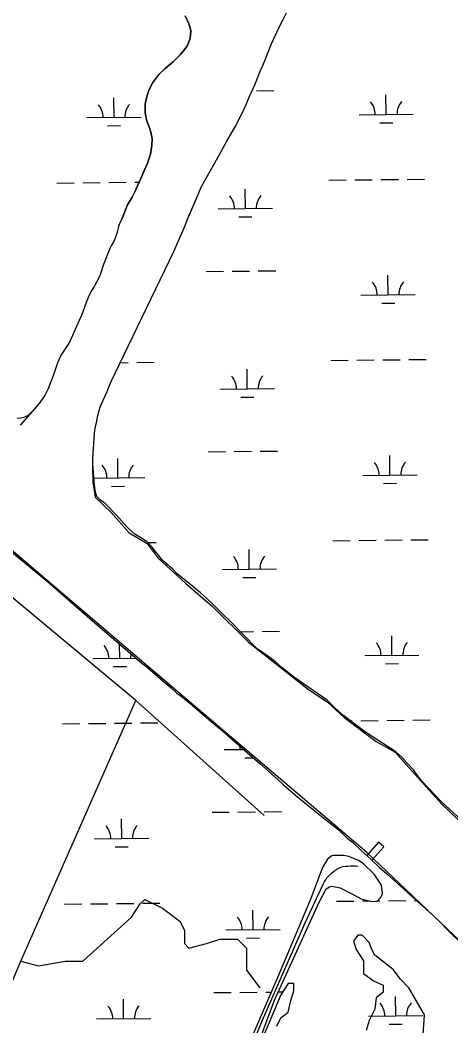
# Model space of a CAD drawing. Extents: x 3734862 to 3772949, y 391520 to 417239.
# Drawn here: x 3757891 to 3758685, y 406857 to 408713 of the extents above; entities that cross this region are included whole.
import ezdxf

# ---------------------------------------------------------------- set-up
doc = ezdxf.new("R2010")
doc.units = 0
for name, color, linetype in [('V-CHAN-DOCK', 7, 'Continuous'), ('V-ROAD-CNTR', 7, 'Continuous'), ('V-TOPO-SHOR', 7, 'Continuous'), ('V-WETL-SWMP', 7, 'Continuous')]:
    doc.layers.add(name, color=color, linetype=linetype)

msp = doc.modelspace()

# ---------------------------------------------------------------- linework, layer by layer
at = {"layer": 'V-CHAN-DOCK'}
msp.add_lwpolyline([(3758539.8, 407163.1), (3758561.6, 407187.9), (3758551.8, 407196.5), (3758530.1, 407171.7), (3758539.8, 407163.1)], dxfattribs=at)
at = {"layer": 'V-ROAD-CNTR'}
msp.add_lwpolyline([(3758217.9, 406584.5), (3758242.7, 406642.1), (3758339.6, 406872.5), (3758416.3, 407047.5), (3758450.1, 407120.2), (3758452.1, 407123.7), (3758454.4, 407127.1), (3758456.8, 407130.4), (3758459.4, 407133.5), (3758462.2, 407136.4), (3758465.2, 407139.2), (3758468.3, 407141.8), (3758471.5, 407144.3), (3758474.9, 407146.5), (3758478.5, 407148.6), (3758482.1, 407150.4), (3758486.5, 407151.3), (3758491, 407152), (3758495.5, 407152.5), (3758500, 407152.7), (3758504.6, 407152.8), (3758509.1, 407152.6), (3758513.6, 407152.2)], dxfattribs=at)
at = {"layer": 'V-TOPO-SHOR'}
for p, q in [((3758025.8, 407857.9), (3758029.5, 407833.1)), ((3758029.5, 407833.1), (3758059.7, 407804)), ((3758059.7, 407804), (3758092, 407767.5)), ((3758194.5, 407462.6), (3757807.7, 407792.5)), ((3758092, 407767.5), (3758125.4, 407747.7)), ((3758125.4, 407747.7), (3758145.2, 407720.6)), ((3758145.2, 407720.6), (3758196.2, 407673.8)), ((3758196.2, 407673.8), (3758245.2, 407632.1)), ((3758245.2, 407632.1), (3758311.8, 407565.4)), ((3758311.8, 407565.4), (3758422.2, 407479)), ((3758422.2, 407479), (3758457.7, 407455)), ((3758530.5, 407177.4), (3758194.5, 407462.6)), ((3758457.7, 407455), (3758487.9, 407426.9)), ((3758487.9, 407426.9), (3758547.5, 407382.5)), ((3758547.5, 407382.5), (3758582.7, 407362.3)), ((3758582.7, 407362.3), (3758618.1, 407322.7)), ((3758618.1, 407322.7), (3758668.1, 407267.5)), ((3758668.1, 407267.5), (3758729, 407208.7)), ((3758824.8, 406897.2), (3758530.5, 407177.4))]:
    msp.add_line(p, q, dxfattribs=at)
for points in [[(3758078.5, 408346.1), (3758089.2, 408372.4), (3758097.5, 408386.9), (3758103.1, 408397.9), (3758109.4, 408412), (3758116.1, 408426.9), (3758120.5, 408437.4), (3758126, 408449.6), (3758131.2, 408466.1), (3758133.6, 408481.8), (3758134.5, 408495.1), (3758132.1, 408506.9), (3758129, 408516.3), (3758126.7, 408522.6), (3758124.8, 408527.8), (3758122.8, 408535.2), (3758121.7, 408543.1), (3758121.7, 408558.4), (3758123.7, 408569.8), (3758128.5, 408584.3), (3758135.6, 408598), (3758146.7, 408612.9), (3758157.7, 408623.8), (3758173.9, 408637.1), (3758186.9, 408650), (3758198.7, 408665.3), (3758204.3, 408679.4), (3758205.9, 408693.5), (3758204.3, 408699.4), (3758202, 408706.5), (3758195.4, 408721.5)], [(3758174.3, 408286.7), (3758195.5, 408334.6), (3758199.5, 408345.9), (3758205, 408358.3), (3758209.7, 408368.8), (3758216.4, 408384.4), (3758225, 408405.1), (3758233.7, 408421.8), (3758244.3, 408440.1), (3758258.4, 408465.4), (3758272.2, 408490.3), (3758288.3, 408517.9), (3758300.5, 408541.7), (3758307.9, 408558), (3758313.4, 408571.3), (3758323.7, 408593.8), (3758331.5, 408614.1), (3758341.4, 408637.1), (3758354, 408668.6), (3758365, 408692.7), (3758375.6, 408714.2)], [(3758104.3, 407457.8), (3757664, 407824.8), (3757133.9, 408297.8), (3756815.8, 408550.6), (3756204.2, 407156.1)], [(3758078.5, 408346.1), (3758074.8, 408339.2), (3758072.3, 408332.6), (3758070.2, 408325.1), (3758069, 408319.6), (3758066.3, 408310.8), (3758063.6, 408305), (3758059.5, 408298), (3758056.1, 408291.8), (3758044.5, 408262.4), (3758040.9, 408251.2), (3758038.4, 408243.6), (3758036.5, 408239), (3758032, 408229.7), (3758027.7, 408221.8), (3758023.2, 408215.1), (3758019.2, 408208.2), (3758016.2, 408201.6), (3758012.4, 408192.5), (3758008.8, 408181.9), (3758004.9, 408170.5), (3757982.6, 408120.3), (3757978.8, 408114.1), (3757974, 408106.6), (3757967.8, 408097.5), (3757963.3, 408089.5), (3757959.5, 408079.4), (3757956.4, 408070.1), (3757952, 408057.3), (3757942.1, 408031.5), (3757937.2, 408021.7), (3757931.6, 408013.8), (3757925.1, 408005.6), (3757919.7, 407999.3), (3757913.5, 407992), (3757890.9, 407966.1)], [(3758025.8, 407857.9), (3758024.8, 407894.1), (3758024.9, 407905.3), (3758025.6, 407912.8), (3758026.4, 407923.3), (3758026.7, 407932.3), (3758027.2, 407941.5), (3758027.9, 407949.5), (3758028.9, 407956.7), (3758030.1, 407962.7), (3758031.5, 407971.2), (3758034.4, 407984), (3758036.7, 407993.1), (3758038.6, 407999.5), (3758041.1, 408005.2), (3758044.3, 408012.3), (3758048.1, 408021.3), (3758051.3, 408028.2), (3758057.4, 408044.1), (3758174.3, 408286.7)], [(3757594, 406272.3), (3757892.3, 406976.7), (3758104.3, 407457.8), (3758340.8, 407245.8)], [(3757892.3, 406976.7), (3757924.9, 406968.5), (3757973.9, 406976.7), (3758006.5, 406976.7), (3758096.2, 407058.2), (3758112.5, 407082.7), (3758120.7, 407090.9), (3758153.3, 407074.5), (3758185.9, 407050.1), (3758194, 407033.8), (3758194, 407009.3), (3758202.2, 407001.1), (3758234.8, 407009.3), (3758259.3, 407017.5), (3758291.9, 407017.5), (3758308.2, 407001.1), (3758308.2, 406960.4), (3758332.7, 406927.7)], [(3758634.1, 406841.2), (3758636.7, 406877.8), (3758607.9, 406927.6), (3758592.2, 406943.4), (3758579.1, 406961.7), (3758545, 406987.9), (3758539.8, 406998.4), (3758534.5, 407011.5), (3758521.4, 407024.6), (3758513.6, 407024.6), (3758505.7, 407014.1), (3758510.9, 406998.4), (3758524, 406977.4), (3758524, 406953.9), (3758542.4, 406940.7), (3758560.7, 406932.9), (3758560.7, 406919.8), (3758547.6, 406909.3), (3758545, 406888.3), (3758534.5, 406867.4), (3758529.3, 406849)], [(3758364.2, 406856.9), (3758372, 406872.6), (3758385.1, 406883.1), (3758390.4, 406904.1), (3758395.6, 406922.4), (3758395.6, 406935.5), (3758390.4, 406935.5), (3758385.1, 406935.5), (3758372, 406914.5), (3758298.7, 406741.6)]]:
    msp.add_lwpolyline(points, dxfattribs=at)
at = {"layer": 'V-WETL-SWMP'}
for p, q in [((3758326.7, 408583.2), (3758358.7, 408583.5)), ((3758064.1, 408534), (3758063.7, 408570)), ((3758566, 408539.3), (3758565.6, 408575.3)), ((3758014.1, 408533.5), (3758114.1, 408534.5)), ((3758516, 408538.8), (3758616, 408539.8)), ((3758052.3, 408518.4), (3758076.3, 408518.7)), ((3758554.2, 408523.7), (3758578.2, 408524)), ((3758006.5, 408413.3), (3758038.5, 408413.6)), ((3758054.5, 408413.8), (3758086.5, 408414.1)), ((3758102.5, 408414.3), (3758110.5, 408414.4)), ((3758460.4, 408418.1), (3758492.4, 408418.4)), ((3758508.4, 408418.6), (3758540.4, 408418.9)), ((3758556.4, 408419.1), (3758588.4, 408419.4)), ((3758604.4, 408419.6), (3758636.4, 408419.9)), ((3757958.5, 408412.8), (3757990.5, 408413.1)), ((3758306.4, 408365.7), (3758306, 408401.7)), ((3758256.4, 408365.2), (3758356.4, 408366.2)), ((3758294.5, 408350.2), (3758318.5, 408350.4)), ((3758234.2, 408249.5), (3758266.2, 408249.9)), ((3758282.2, 408250), (3758314.2, 408250.4)), ((3758330.2, 408250.5), (3758362.2, 408250.9)), ((3758569.5, 408206.6), (3758569.1, 408242.6)), ((3758519.5, 408206.1), (3758619.5, 408207.2)), ((3758557.7, 408191.1), (3758581.7, 408191.3)), ((3758075.3, 408081.3), (3758090.1, 408081.5)), ((3758106.1, 408081.7), (3758138, 408082)), ((3758463.9, 408085.4), (3758495.9, 408085.8)), ((3758511.9, 408085.9), (3758543.9, 408086.3)), ((3758559.9, 408086.4), (3758591.9, 408086.8)), ((3758607.9, 408087), (3758639.9, 408087.3)), ((3758309.9, 408033.1), (3758309.5, 408069.1)), ((3758259.9, 408032.5), (3758359.9, 408033.6)), ((3758298.1, 408017.5), (3758322.1, 408017.8)), ((3758237.7, 407916.9), (3758269.7, 407917.2)), ((3758285.7, 407917.4), (3758317.7, 407917.7)), ((3758333.7, 407917.9), (3758365.7, 407918.2)), ((3758071.1, 407868.7), (3758070.8, 407904.7)), ((3758573, 407874), (3758572.6, 407910)), ((3758027, 407868.2), (3758121.1, 407869.2)), ((3758523, 407873.4), (3758623, 407874.5)), ((3758561.2, 407858.4), (3758585.2, 407858.7)), ((3758059.3, 407853.1), (3758083.3, 407853.4)), ((3758126.6, 407749.2), (3758141.6, 407749.3)), ((3758467.5, 407752.8), (3758499.5, 407753.1)), ((3758515.4, 407753.3), (3758547.4, 407753.6)), ((3758563.4, 407753.8), (3758595.4, 407754.1)), ((3758611.4, 407754.3), (3758643.4, 407754.6)), ((3758313.4, 407700.4), (3758313, 407736.4)), ((3758263.4, 407699.9), (3758363.4, 407700.9)), ((3758301.6, 407684.8), (3758325.6, 407685.1)), ((3758296.8, 407584.8), (3758321.2, 407585.1)), ((3758337.2, 407585.2), (3758369.2, 407585.6)), ((3758074.7, 407536), (3758074.4, 407562)), ((3758576.5, 407541.3), (3758576.2, 407577.3)), ((3758526.5, 407540.8), (3758626.5, 407541.8)), ((3758024.7, 407535.5), (3758104.3, 407536.3)), ((3758564.7, 407525.8), (3758588.7, 407526)), ((3758062.8, 407520.5), (3758086.8, 407520.7)), ((3757969.1, 407414.8), (3758001.1, 407415.2)), ((3758017.1, 407415.3), (3758049.1, 407415.7)), ((3758065.1, 407415.8), (3758097.1, 407416.2)), ((3758113.1, 407416.4), (3758145.1, 407416.7)), ((3758500.2, 407420.4), (3758503, 407420.5)), ((3758519, 407420.6), (3758551, 407421)), ((3758567, 407421.1), (3758599, 407421.5)), ((3758615, 407421.6), (3758647, 407422)), ((3758266.9, 407367.2), (3758302.8, 407367.6)), ((3758305.1, 407352.2), (3758320.4, 407352.4)), ((3758244.8, 407251.6), (3758276.7, 407251.9)), ((3758292.7, 407252.1), (3758324.7, 407252.4)), ((3758340.7, 407252.6), (3758372.7, 407252.9)), ((3758078.2, 407203.4), (3758077.8, 407239.4)), ((3758028.2, 407202.8), (3758128.2, 407203.9)), ((3758066.4, 407187.8), (3758090.3, 407188.1)), ((3757972.6, 407082.2), (3758004.6, 407082.5)), ((3758020.6, 407082.7), (3758052.6, 407083)), ((3758068.6, 407083.2), (3758100.6, 407083.5)), ((3758116.6, 407083.7), (3758148.6, 407084)), ((3758474.5, 407087.5), (3758506.5, 407087.8)), ((3758522.5, 407088), (3758535.8, 407088.1)), ((3758549.5, 407088.3), (3758554.5, 407088.3)), ((3758570.5, 407088.5), (3758602.5, 407088.8)), ((3758618.5, 407089), (3758621.8, 407089)), ((3758320.4, 407035.1), (3758320.1, 407071.1)), ((3758270.5, 407034.6), (3758370.4, 407035.6)), ((3758308.6, 407019.5), (3758332.6, 407019.8)), ((3758248.3, 406918.9), (3758280.3, 406919.2)), ((3758296.3, 406919.4), (3758328.3, 406919.7)), ((3758344.3, 406919.9), (3758353.9, 406920)), ((3758366.8, 406920.2), (3758376.3, 406920.3)), ((3758583.6, 406876), (3758583.2, 406912)), ((3758081.7, 406870.7), (3758081.3, 406906.7)), ((3758533.6, 406875.5), (3758633.6, 406876.5)), ((3758031.7, 406870.2), (3758131.7, 406871.2)), ((3758571.7, 406860.5), (3758595.7, 406860.7))]:
    msp.add_line(p, q, dxfattribs=at)
for points in [[(3758331.5, 408614.1), (3758341.4, 408637.1), (3758354, 408668.6), (3758365, 408692.7), (3758385, 408733.2)], [(3758195.4, 408721.5), (3758202, 408706.5), (3758204.3, 408699.4), (3758205.9, 408693.5), (3758204.3, 408679.4), (3758198.7, 408665.3), (3758186.9, 408650), (3758173.9, 408637.1), (3758157.7, 408623.8), (3758146.7, 408612.9), (3758135.6, 408598), (3758128.5, 408584.3), (3758123.7, 408569.8), (3758121.7, 408558.4), (3758121.7, 408543.1), (3758122.8, 408535.2), (3758124.8, 408527.8), (3758129, 408516.3), (3758132.1, 408506.9), (3758134.5, 408495.1), (3758133.6, 408481.8), (3758131.2, 408466.1), (3758126, 408449.6), (3758120.5, 408437.4), (3758116.1, 408426.9), (3758103.1, 408397.9), (3758097.5, 408386.9), (3758089.2, 408372.4), (3758078.5, 408346.1), (3758074.8, 408339.2), (3758072.3, 408332.6), (3758070.2, 408325.1), (3758069, 408319.6), (3758066.3, 408310.8), (3758063.6, 408305), (3758059.5, 408298), (3758056.1, 408291.8), (3758044.5, 408262.4), (3758038.4, 408243.6), (3758036.5, 408239), (3758032, 408229.7), (3758027.7, 408221.8), (3758023.2, 408215.1), (3758019.2, 408208.2), (3758016.2, 408201.6), (3758012.4, 408192.5), (3758004.9, 408170.5), (3757982.6, 408120.3), (3757978.8, 408114.1), (3757974, 408106.6), (3757967.8, 408097.5), (3757963.3, 408089.5), (3757959.5, 408079.4), (3757956.4, 408070.1), (3757952, 408057.3), (3757942.1, 408031.5)], [(3758718.5, 407224.6), (3758668.5, 407270.4), (3758631.5, 407309.2), (3758620, 407324.7), (3758616.9, 407329.3), (3758604.6, 407342.5), (3758595.3, 407352.6), (3758583.9, 407363.5), (3758550.6, 407384.5), (3758529.8, 407398.5), (3758506.6, 407415.6), (3758488.1, 407429.6), (3758471.2, 407444.3), (3758457.3, 407458.3), (3758413.4, 407488.6), (3758394.9, 407501.8), (3758373.3, 407518.9), (3758361.7, 407529), (3758344.7, 407542.2), (3758327.8, 407553.1), (3758279.3, 407602.8), (3758261.5, 407620.6), (3758247.7, 407634.6), (3758234.6, 407647), (3758223.8, 407656.3), (3758209.1, 407668), (3758189.9, 407684.3), (3758181.4, 407691.3), (3758172.1, 407700.6), (3758162.9, 407708.4), (3758161.4, 407709.9), (3758153.6, 407716.4), (3758146.4, 407725.7), (3758141.5, 407731.2), (3758135.2, 407740.1), (3758124.5, 407751.3), (3758102.6, 407764.8), (3758089, 407777.1), (3758068.2, 407800.7), (3758061.5, 407807.1), (3758056.2, 407812.7), (3758051, 407818.4), (3758048.3, 407821), (3758045.5, 407823.1), (3758039.2, 407827.6), (3758035.9, 407830.6), (3758032.6, 407834.6), (3758031.2, 407837.8), (3758029.8, 407842.6), (3758028.1, 407855.3), (3758024.8, 407894.1), (3758024.9, 407905.3), (3758026.4, 407923.3), (3758026.7, 407932.3), (3758027.2, 407941.5), (3758027.9, 407949.5), (3758028.9, 407956.7), (3758030.1, 407962.7), (3758031.5, 407971.2), (3758034.4, 407984), (3758036.7, 407993.1), (3758038.6, 407999.5), (3758044.3, 408012.3), (3758048.1, 408021.3), (3758051.3, 408028.2), (3758057.4, 408044.1), (3758174.3, 408286.7), (3758195.5, 408334.6), (3758199.5, 408345.9), (3758209.7, 408368.8), (3758216.4, 408384.4), (3758225, 408405.1), (3758233.7, 408421.8), (3758244.3, 408440.1), (3758258.4, 408465.4), (3758272.2, 408490.3), (3758288.3, 408517.9), (3758300.5, 408541.7), (3758307.9, 408558), (3758313.4, 408571.3), (3758323.7, 408593.8), (3758331.5, 408614.1)], [(3757942.1, 408031.5), (3757937.2, 408021.7), (3757931.6, 408013.8), (3757925.1, 408005.6), (3757913.5, 407992), (3757906.4, 407984.6), (3757897.5, 407980.3), (3757892, 407979.1), (3757885.2, 407978.1)], [(3757838.7, 407761.6), (3757941.5, 407677.4), (3758029.4, 407600.7), (3758115.2, 407527), (3758122.3, 407521.6), (3758139.2, 407507.2), (3758154.4, 407493.7), (3758169.6, 407481.2), (3758180.2, 407471.3), (3758190.1, 407464.1), (3758204.3, 407452.4), (3758220.4, 407438.9), (3758243.5, 407419.2), (3758264, 407402.1), (3758309.5, 407361.7), (3758332.7, 407341.9), (3758360.3, 407317.7), (3758376.4, 407302.4), (3758398.6, 407283.5), (3758422.7, 407263.8), (3758437.2, 407251.7), (3758437.9, 407251.2), (3758454.8, 407237.7), (3758477.1, 407220.6), (3758493.1, 407205.4)], [(3758493.1, 407205.4), (3758503, 407197.3), (3758520.8, 407180.2), (3758537.7, 407165), (3758553.8, 407149.7), (3758567.1, 407138), (3758584.9, 407121.9), (3758623.3, 407087.7), (3758645.6, 407067.1), (3758661.6, 407052.7), (3758681.2, 407033), (3758707, 407007.8)], [(3758328.1, 406818.9), (3758359.9, 406905.2), (3758442.4, 407085.6), (3758455, 407110.5), (3758461.6, 407114.3), (3758465.5, 407115.5), (3758481.4, 407112.3), (3758502.4, 407101.3), (3758519.9, 407091.9), (3758539.8, 407087.2), (3758549.1, 407087.9), (3758556.2, 407094.1), (3758559.3, 407101.5), (3758557.4, 407117.1), (3758543.9, 407137.4), (3758523.3, 407156.9), (3758515.1, 407162.4), (3758496.9, 407169.9), (3758487.9, 407171.9), (3758468.8, 407172), (3758465.7, 407171.2), (3758457.9, 407165), (3758448.5, 407149.8), (3758426.1, 407089.6), (3758365.9, 406948), (3758288.5, 406768.4)]]:
    msp.add_lwpolyline(points, dxfattribs=at)
for centre, start, end in [((3758510.7, 408539.2), 359.8334, 41.377), ((3758621.2, 408540.3), 139.8334, 181.377), ((3758008.9, 408533.9), 359.8334, 41.377), ((3758119.3, 408535), 139.8334, 181.377), ((3758251.1, 408365.6), 359.8334, 41.377), ((3758361.6, 408366.8), 139.8334, 181.377), ((3758514.3, 408206.5), 359.8334, 41.377), ((3758624.7, 408207.7), 139.8334, 181.377), ((3758254.6, 408033), 359.8334, 41.377), ((3758365.1, 408034.1), 139.8334, 181.377), ((3758517.8, 407873.9), 359.8334, 41.377), ((3758628.3, 407875), 139.8334, 181.377), ((3758015.9, 407868.6), 359.8334, 41.377), ((3758126.4, 407869.7), 139.8334, 181.377), ((3758258.2, 407700.3), 359.8334, 41.377), ((3758368.6, 407701.5), 139.8334, 181.377), ((3758521.3, 407541.2), 359.8334, 41.377), ((3758631.8, 407542.4), 139.8334, 181.377), ((3758019.4, 407535.9), 359.8334, 41.377), ((3758129.9, 407537.1), 168.6815, 181.377), ((3758261.7, 407367.7), 359.8334, 9.1606), ((3758022.9, 407203.3), 359.8334, 41.377), ((3758133.4, 407204.4), 139.8334, 181.377), ((3758375.7, 407036.2), 139.8334, 181.377), ((3758265.2, 407035), 359.8334, 41.377), ((3758026.5, 406870.6), 359.8334, 41.377), ((3758136.9, 406871.8), 139.8334, 181.377), ((3758528.3, 406875.9), 359.8334, 41.377), ((3758638.8, 406877.1), 139.8334, 181.377)]:
    msp.add_arc(centre, 35.2, start, end, dxfattribs=at)

doc.saveas('drawing.dxf')
